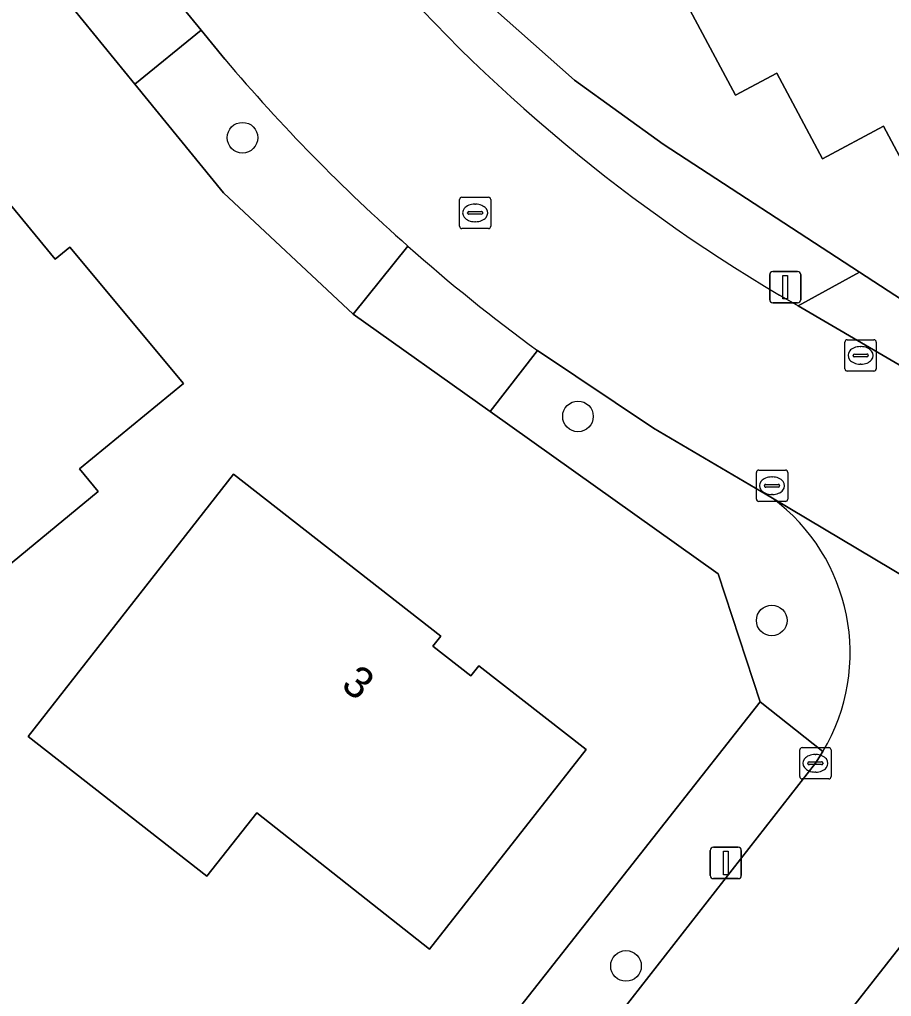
# Model space of a CAD drawing. Extents: x 157320 to 158835, y 386650 to 388491.
# Drawn here: x 158080.32 to 158108.16, y 387252.77 to 387283.97 of the extents above; entities that cross this region are included whole.
import ezdxf

# ---------------------------------------------------------------- set-up
doc = ezdxf.new("R2010")
doc.units = 0
for name, color, linetype in [('IMGEO_Boom', 7, 'Continuous'), ('IMGEO_Erf', 7, 'Continuous'), ('IMGEO_Groenvoorziening', 7, 'Continuous'), ('IMGEO_Kolk', 7, 'Continuous'), ('IMGEO_Lichtmast', 7, 'Continuous'), ('IMGEO_Pand', 7, 'Continuous'), ('IMGEO_Pand_nummerreeks', 7, 'Continuous'), ('IMGEO_Rijbaan_lokaal_gesloten', 7, 'Continuous'), ('IMGEO_Rioolput', 7, 'Continuous'), ('IMGEO_Voetpad_open', 7, 'Continuous')]:
    doc.layers.add(name, color=color, linetype=linetype)

msp = doc.modelspace()

# ---------------------------------------------------------------- linework, layer by layer
at = {"layer": 'IMGEO_Boom'}
for centre in [(158087.44, 387280.193), (158098.154, 387271.292), (158104.342, 387264.775), (158099.687, 387253.742)]:
    msp.add_circle(centre, 0.489, dxfattribs=at)
at = {"layer": 'IMGEO_Erf'}
for points in [[(158109.174, 387284.553), (158114.128, 387282.841), (158115.301, 387280.604), (158122.166, 387284.265), (158125.104, 387278.795), (158124.421, 387278.43), (158120.012, 387276.071), (158119.299, 387277.4), (158114.408, 387274.81), (158112.329, 387278.683), (158109.673, 387277.25), (158107.914, 387280.556), (158105.962, 387279.517), (158104.508, 387282.252), (158103.189, 387281.55), (158099.556, 387288.341)], [(158086.83, 387278.431), (158083.999, 387281.899), (158080.373, 387286.358)], [(158095.429, 387284.349), (158098.04, 387282.027), (158100.879, 387279.991), (158107.147, 387275.9), (158112.784, 387272.225), (158113.778, 387271.639), (158123.143, 387266.089), (158132.459, 387260.579), (158133.856, 387259.753), (158141.485, 387255.24), (158141.925, 387255.13), (158142.462, 387255.05), (158143.044, 387255.028), (158143.554, 387255.063), (158144.024, 387255.141), (158144.371, 387255.228), (158144.733, 387255.347), (158145.065, 387255.483), (158167.358, 387267.403), (158174.522, 387271.273), (158185.805, 387277.296), (158192.371, 387280.748), (158201.235, 387285.4)], [(158048.863, 387238.464), (158052.457, 387235.424), (158056.092, 387232.453), (158071.192, 387220.632), (158086.535, 387240.062), (158085.623, 387240.828), (158085.107, 387242.424), (158085.169, 387244.207), (158085.937, 387245.18), (158088.589, 387243.084), (158088.804, 387242.909), (158103.97, 387262.173), (158102.626, 387266.267), (158095.354, 387271.444), (158090.972, 387274.553), (158086.83, 387278.431)]]:
    msp.add_lwpolyline(points, dxfattribs=at)
for points in [[(158070.681, 387274.015), (158071.166, 387274.414), (158068.745, 387277.356), (158071.092, 387279.288), (158074.952, 387282.465), (158077.4, 387279.496), (158078.256, 387280.199), (158081.457, 387276.31), (158081.925, 387276.699), (158085.554, 387272.346), (158082.24, 387269.617), (158082.832, 387268.899), (158078.973, 387265.721), (158078.138, 387265.034), (158076.204, 387267.363), (158074.429, 387265.89), (158073.584, 387265.968), (158071.195, 387268.846), (158071.273, 387269.69), (158073.048, 387271.164)], [(158087.149, 387269.453), (158093.773, 387264.279), (158093.521, 387263.956), (158094.735, 387263.009), (158094.987, 387263.332), (158098.415, 387260.654), (158093.416, 387254.281), (158087.898, 387258.63), (158086.302, 387256.605), (158080.594, 387261.068)]]:
    msp.add_lwpolyline(points, close=True, dxfattribs=at)
at = {"layer": 'IMGEO_Groenvoorziening'}
for points in [[(158098.04, 387282.027), (158095.429, 387284.349), (158093.076, 387286.93), (158091.688, 387288.746), (158091.44, 387289.284), (158091.249, 387289.845), (158091.118, 387290.423), (158091.048, 387291.011), (158091.04, 387291.604), (158091.094, 387292.194), (158091.209, 387292.775), (158091.385, 387293.341), (158091.619, 387293.886), (158092.115, 387294.696), (158092.25, 387294.887), (158092.64, 387295.332), (158093.042, 387295.707), (158104.065, 387300.431), (158102.753, 387302.883), (158101.451, 387302.183), (158091.075, 387296.63)], [(158086.881, 387282.697), (158086.121, 387283.63), (158083.999, 387281.899), (158086.83, 387278.431), (158090.972, 387274.553), (158092.719, 387276.734)], [(158104.593, 387275.163), (158105.18, 387274.828), (158107.147, 387275.9), (158100.879, 387279.991), (158098.04, 387282.027)], [(158104.36, 387268.683), (158100.56, 387270.912), (158096.865, 387273.395), (158095.354, 387271.444), (158102.626, 387266.267), (158103.97, 387262.173), (158105.977, 387260.589)], [(158097.752, 387250), (158105.735, 387260.215), (158105.977, 387260.589), (158103.97, 387262.173), (158088.804, 387242.909), (158087.73, 387241.561), (158086.535, 387240.062), (158071.192, 387220.632), (158073.175, 387219.08)]]:
    msp.add_lwpolyline(points, dxfattribs=at)
msp.add_lwpolyline([(158093.185, 387232.11), (158107.095, 387250), (158112.253, 387256.634), (158110.984, 387257.602), (158105.03, 387250), (158091.841, 387233.164)], close=True, dxfattribs=at)
for centre, radius, start, end in [((158131.462, 387320.567), 52.759, 219.8267, 239.3841), ((158130.755, 387319.812), 57.467, 220.22939, 228.55687), ((158100.686, 387263.74), 6.159, 329.2234, 53.372)]:
    msp.add_arc(centre, radius, start, end, dxfattribs=at)
at = {"layer": 'IMGEO_Kolk'}
for p, q in [((158106.678, 387272.815), (158106.678, 387273.667)), ((158106.753, 387273.741), (158107.605, 387273.741)), ((158107.166, 387273.521), (158107.191, 387273.521)), ((158107.679, 387273.667), (158107.679, 387272.815)), ((158106.937, 387273.235), (158106.937, 387273.247)), ((158107.375, 387273.198), (158106.977, 387273.198)), ((158106.98, 387273.284), (158107.378, 387273.284)), ((158107.421, 387273.247), (158107.421, 387273.235)), ((158107.189, 387272.961), (158107.164, 387272.961)), ((158107.605, 387272.741), (158106.753, 387272.741)), ((158103.851, 387268.653), (158103.851, 387269.505)), ((158103.926, 387269.579), (158104.778, 387269.579)), ((158104.852, 387269.505), (158104.852, 387268.653)), ((158104.339, 387269.359), (158104.364, 387269.359)), ((158104.11, 387269.073), (158104.11, 387269.085)), ((158104.548, 387269.036), (158104.15, 387269.036)), ((158104.153, 387269.122), (158104.551, 387269.122)), ((158104.594, 387269.085), (158104.594, 387269.073)), ((158104.778, 387268.579), (158103.926, 387268.579)), ((158104.362, 387268.799), (158104.337, 387268.799)), ((158105.235, 387259.788), (158105.235, 387260.64)), ((158105.31, 387260.714), (158106.162, 387260.714)), ((158105.723, 387260.494), (158105.748, 387260.494)), ((158106.236, 387260.64), (158106.236, 387259.788)), ((158105.494, 387260.208), (158105.494, 387260.22)), ((158105.932, 387260.171), (158105.534, 387260.171)), ((158105.537, 387260.257), (158105.935, 387260.257)), ((158105.978, 387260.22), (158105.978, 387260.208)), ((158105.746, 387259.934), (158105.721, 387259.934)), ((158106.162, 387259.714), (158105.31, 387259.714))]:
    msp.add_line(p, q, dxfattribs=at)
for points in [[(158106.678, 387272.815), (158106.678, 387273.667)], [(158106.753, 387273.741), (158107.605, 387273.741)], [(158107.679, 387273.667), (158107.679, 387272.815)], [(158107.605, 387272.741), (158106.753, 387272.741)], [(158103.851, 387268.653), (158103.851, 387269.505)], [(158103.926, 387269.579), (158104.778, 387269.579)], [(158104.852, 387269.505), (158104.852, 387268.653)], [(158104.778, 387268.579), (158103.926, 387268.579)], [(158105.235, 387259.788), (158105.235, 387260.64)], [(158105.31, 387260.714), (158106.162, 387260.714)], [(158106.236, 387260.64), (158106.236, 387259.788)], [(158106.162, 387259.714), (158105.31, 387259.714)]]:
    msp.add_lwpolyline(points, dxfattribs=at)
for centre, radius, start, end in [((158106.755, 387273.665), 0.0765, 91.552, 178.448), ((158106.755, 387273.665), 0.0765, 91.552, 178.448), ((158107.603, 387273.665), 0.0765, 1.552, 88.448), ((158107.603, 387273.665), 0.0765, 1.552, 88.448), ((158106.977, 387273.244), 0.0403, 85.8775, 175.7526), ((158106.974, 387273.234), 0.0366, 178.938, 274.7102), ((158107.378, 387273.241), 0.043, 264.8664, 352.4533), ((158107.382, 387273.246), 0.0386, 1.7309, 96.639), ((158106.755, 387272.817), 0.0765, 181.552, 268.448), ((158106.755, 387272.817), 0.0765, 181.552, 268.448), ((158107.603, 387272.817), 0.0765, 271.552, 358.448), ((158107.603, 387272.817), 0.0765, 271.552, 358.448), ((158103.928, 387269.503), 0.0765, 91.552, 178.448), ((158103.928, 387269.503), 0.0765, 91.552, 178.448), ((158104.776, 387269.503), 0.0765, 1.552, 88.448), ((158104.776, 387269.503), 0.0765, 1.552, 88.448), ((158104.15, 387269.082), 0.0403, 85.8775, 175.7526), ((158104.147, 387269.072), 0.0366, 178.938, 274.7102), ((158104.551, 387269.079), 0.043, 264.8664, 352.4533), ((158104.555, 387269.084), 0.0386, 1.7309, 96.639), ((158103.928, 387268.655), 0.0765, 181.552, 268.448), ((158103.928, 387268.655), 0.0765, 181.552, 268.448), ((158104.776, 387268.655), 0.0765, 271.552, 358.448), ((158104.776, 387268.655), 0.0765, 271.552, 358.448), ((158105.312, 387260.638), 0.0765, 91.552, 178.448), ((158105.312, 387260.638), 0.0765, 91.552, 178.448), ((158106.16, 387260.638), 0.0765, 1.552, 88.448), ((158106.16, 387260.638), 0.0765, 1.552, 88.448), ((158105.534, 387260.217), 0.0403, 85.8775, 175.7526), ((158105.531, 387260.207), 0.0366, 178.938, 274.7102), ((158105.935, 387260.214), 0.043, 264.8664, 352.4533), ((158105.939, 387260.219), 0.0386, 1.7309, 96.639), ((158105.312, 387259.79), 0.0765, 181.552, 268.448), ((158105.312, 387259.79), 0.0765, 181.552, 268.448), ((158106.16, 387259.79), 0.0765, 271.552, 358.448), ((158106.16, 387259.79), 0.0765, 271.552, 358.448)]:
    msp.add_arc(centre, radius, start, end, dxfattribs=at)
for centre, major_axis, ratio, start_param, end_param in [((158107.165, 387273.241), (-0.387, 0.002), 0.722429, 4.712389, 7.853982), ((158107.19, 387273.241), (-0.39, 0.002), 0.717154, 1.570796, 4.712389), ((158104.338, 387269.079), (-0.387, 0.002), 0.722429, 4.712389, 7.853982), ((158104.363, 387269.079), (-0.39, 0.002), 0.717154, 1.570796, 4.712389), ((158105.722, 387260.214), (-0.387, 0.002), 0.722429, 4.712389, 7.853982), ((158105.747, 387260.214), (-0.39, 0.002), 0.717154, 1.570796, 4.712389)]:
    msp.add_ellipse(centre, major_axis=major_axis, ratio=ratio, start_param=start_param, end_param=end_param, dxfattribs=at)
at = {"layer": 'IMGEO_Lichtmast'}
for p, q in [((158104.276, 387275.02), (158104.276, 387275.82)), ((158104.276, 387275.82), (158104.276, 387275.02)), ((158104.376, 387275.92), (158105.166, 387275.92)), ((158105.166, 387275.92), (158104.376, 387275.92)), ((158105.266, 387275.82), (158105.266, 387275.02)), ((158105.266, 387275.02), (158105.266, 387275.82)), ((158105.166, 387274.92), (158104.376, 387274.92)), ((158104.376, 387274.92), (158105.166, 387274.92)), ((158102.378, 387256.632), (158102.378, 387257.432)), ((158102.378, 387257.432), (158102.378, 387256.632)), ((158102.478, 387257.532), (158103.268, 387257.532)), ((158103.268, 387257.532), (158102.478, 387257.532)), ((158103.368, 387257.432), (158103.368, 387256.632)), ((158103.368, 387256.632), (158103.368, 387257.432)), ((158103.268, 387256.532), (158102.478, 387256.532)), ((158102.478, 387256.532), (158103.268, 387256.532))]:
    msp.add_line(p, q, dxfattribs=at)
for points in [[(158104.696, 387275.795), (158104.846, 387275.795), (158104.846, 387275.045), (158104.696, 387275.045), (158104.696, 387275.795)], [(158102.798, 387257.407), (158102.948, 387257.407), (158102.948, 387256.657), (158102.798, 387256.657), (158102.798, 387257.407)]]:
    msp.add_lwpolyline(points, dxfattribs=at)
for centre, start, end in [((158104.376, 387275.82), 90, 180), ((158104.376, 387275.82), 90, 180), ((158105.166, 387275.82), 0, 90), ((158105.166, 387275.82), 360, 90), ((158104.376, 387275.02), 180, 270), ((158104.376, 387275.02), 180, 270), ((158105.166, 387275.02), 270, 0), ((158105.166, 387275.02), 270, 0), ((158102.478, 387257.432), 90, 180), ((158102.478, 387257.432), 90, 180), ((158103.268, 387257.432), 0, 90), ((158103.268, 387257.432), 360, 90), ((158102.478, 387256.632), 180, 270), ((158102.478, 387256.632), 180, 270), ((158103.268, 387256.632), 270, 0), ((158103.268, 387256.632), 270, 0)]:
    msp.add_arc(centre, 0.1, start, end, dxfattribs=at)
at = {"layer": 'IMGEO_Pand'}
msp.add_lwpolyline([(158099.556, 387288.341), (158103.189, 387281.55), (158104.508, 387282.252), (158105.962, 387279.517), (158107.914, 387280.556), (158109.673, 387277.25), (158112.329, 387278.683), (158114.408, 387274.81), (158119.299, 387277.4), (158120.012, 387276.071), (158124.421, 387278.43), (158125.104, 387278.795), (158122.166, 387284.265), (158115.301, 387280.604), (158114.128, 387282.841), (158109.174, 387284.553)], dxfattribs=at)
for points in [[(158078.973, 387265.721), (158082.832, 387268.899), (158082.24, 387269.617), (158085.554, 387272.346), (158081.925, 387276.699), (158081.457, 387276.31), (158078.256, 387280.199), (158077.4, 387279.496), (158074.952, 387282.465), (158071.092, 387279.288), (158068.745, 387277.356), (158071.166, 387274.414), (158070.681, 387274.015), (158073.048, 387271.164), (158071.273, 387269.69), (158071.195, 387268.846), (158073.584, 387265.968), (158074.429, 387265.89), (158076.204, 387267.363), (158078.138, 387265.034)], [(158093.773, 387264.279), (158087.149, 387269.453), (158080.594, 387261.068), (158086.302, 387256.605), (158087.898, 387258.63), (158093.416, 387254.281), (158098.415, 387260.654), (158094.987, 387263.332), (158094.735, 387263.009), (158093.521, 387263.956)]]:
    msp.add_lwpolyline(points, close=True, dxfattribs=at)
at = {"layer": 'IMGEO_Rijbaan_lokaal_gesloten'}
for points in [[(158090.944, 387286.777), (158089.403, 387288.641), (158078.668, 387301.8), (158053.267, 387332.775), (158048.972, 387328.966), (158050.92, 387326.612), (158051.738, 387325.606), (158054.492, 387322.256), (158056.501, 387319.782), (158058.318, 387317.587), (158061.176, 387314.091), (158070.293, 387302.96), (158074.186, 387298.198), (158082.418, 387288.153), (158086.121, 387283.63), (158086.881, 387282.697)], [(158096.865, 387273.395), (158100.56, 387270.912), (158104.36, 387268.683), (158118.592, 387260.2), (158119.109, 387259.965), (158122.111, 387258.246), (158129.755, 387253.762), (158137.117, 387249.412), (158140.231, 387254.21), (158133.103, 387258.4), (158131.553, 387259.311), (158122.353, 387264.719), (158118.086, 387267.236), (158112.169, 387270.726), (158111.12, 387271.354), (158105.18, 387274.828), (158104.593, 387275.163)], [(158118.592, 387260.2), (158104.36, 387268.683)], [(158105.977, 387260.589), (158105.735, 387260.215), (158097.752, 387250), (158074.463, 387220.199)], [(158079.065, 387216.835), (158089.404, 387230.023), (158091.841, 387233.164), (158105.03, 387250), (158110.984, 387257.602)]]:
    msp.add_lwpolyline(points, dxfattribs=at)
for centre, radius, start, end in [((158131.462, 387320.567), 52.759, 219.8267, 239.3841), ((158130.755, 387319.812), 57.467, 220.22939, 228.55687), ((158129.684, 387318.389), 55.692, 228.4142, 233.893), ((158100.686, 387263.74), 6.159, 329.2234, 53.372)]:
    msp.add_arc(centre, radius, start, end, dxfattribs=at)
at = {"layer": 'IMGEO_Rioolput'}
for p, q in [((158094.37, 387277.364), (158094.37, 387278.216)), ((158094.445, 387278.29), (158095.297, 387278.29)), ((158095.371, 387278.216), (158095.371, 387277.364)), ((158094.858, 387278.07), (158094.883, 387278.07)), ((158094.629, 387277.784), (158094.629, 387277.796)), ((158095.067, 387277.747), (158094.669, 387277.747)), ((158094.672, 387277.833), (158095.07, 387277.833)), ((158095.113, 387277.796), (158095.113, 387277.784)), ((158095.297, 387277.29), (158094.445, 387277.29)), ((158094.881, 387277.51), (158094.856, 387277.51))]:
    msp.add_line(p, q, dxfattribs=at)
for points in [[(158094.37, 387277.364), (158094.37, 387278.216)], [(158094.445, 387278.29), (158095.297, 387278.29)], [(158095.371, 387278.216), (158095.371, 387277.364)], [(158095.297, 387277.29), (158094.445, 387277.29)]]:
    msp.add_lwpolyline(points, dxfattribs=at)
for centre, radius, start, end in [((158094.447, 387278.214), 0.0765, 91.552, 178.448), ((158094.447, 387278.214), 0.0765, 91.552, 178.448), ((158095.295, 387278.214), 0.0765, 1.552, 88.448), ((158095.295, 387278.214), 0.0765, 1.552, 88.448), ((158094.669, 387277.793), 0.0403, 85.8775, 175.7526), ((158094.666, 387277.783), 0.0366, 178.938, 274.7102), ((158095.07, 387277.79), 0.043, 264.8664, 352.4533), ((158095.074, 387277.795), 0.0386, 1.7309, 96.639), ((158094.447, 387277.366), 0.0765, 181.552, 268.448), ((158094.447, 387277.366), 0.0765, 181.552, 268.448), ((158095.295, 387277.366), 0.0765, 271.552, 358.448), ((158095.295, 387277.366), 0.0765, 271.552, 358.448)]:
    msp.add_arc(centre, radius, start, end, dxfattribs=at)
for centre, major_axis, ratio, start_param, end_param in [((158094.857, 387277.79), (-0.387, 0.002), 0.722429, 4.712389, 7.853982), ((158094.882, 387277.79), (-0.39, 0.002), 0.717154, 1.570796, 4.712389)]:
    msp.add_ellipse(centre, major_axis=major_axis, ratio=ratio, start_param=start_param, end_param=end_param, dxfattribs=at)
at = {"layer": 'IMGEO_Voetpad_open'}
for points in [[(158082.418, 387288.153), (158080.373, 387286.358), (158083.999, 387281.899), (158086.121, 387283.63)], [(158105.18, 387274.828), (158111.12, 387271.354), (158112.784, 387272.225), (158107.147, 387275.9)]]:
    msp.add_lwpolyline(points, close=True, dxfattribs=at)
msp.add_lwpolyline([(158092.719, 387276.734), (158090.972, 387274.553), (158095.354, 387271.444), (158096.865, 387273.395)], dxfattribs=at)
msp.add_arc((158129.684, 387318.389), 55.692, 228.4142, 233.893, dxfattribs=at)

# ---------------------------------------------------------------- texts
at = {"layer": 'IMGEO_Pand_nummerreeks'}
msp.add_text('3', height=1, rotation=322.0094, dxfattribs=at).set_placement((158090.547, 387262.638))

doc.saveas('drawing.dxf')
